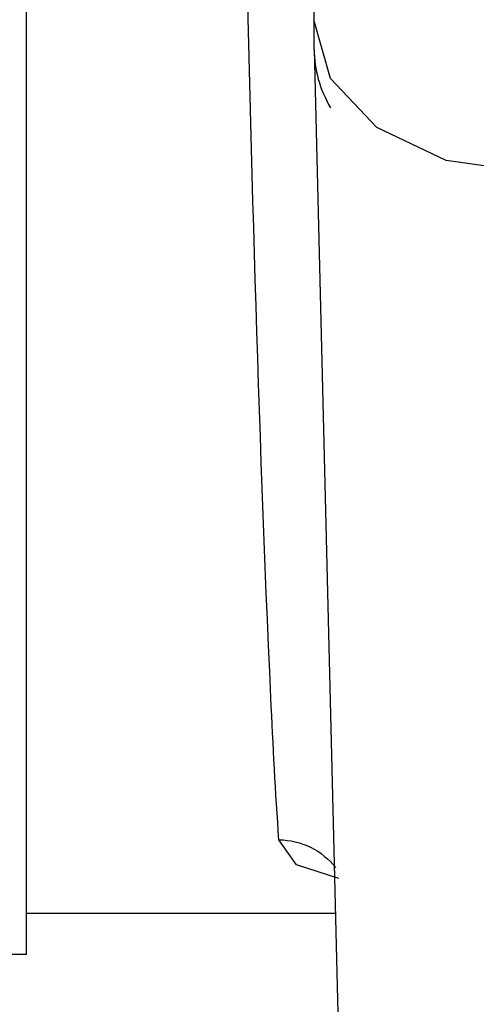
# Paper-space layout 'Sheet' of a CAD drawing. Header units: inches. Extents: x 0.2 to 10.8, y 0.2 to 8.3.
# Tile 485 of 545: x 7.3377 to 7.3504, y 6.6114 to 6.6388. Entities that reach past the tile are written whole.
import ezdxf

# ---------------------------------------------------------------- set-up
doc = ezdxf.new("R2010")
doc.units = ezdxf.units.IN
doc.header["$MEASUREMENT"] = 0
doc.layers.get('0').update_dxf_attribs({"lineweight": 5})

psp = doc.layouts.new('Sheet')

# ---------------------------------------------------------------- linework, layer by layer
at = {"color": 0, "linetype": 'ByBlock', "lineweight": -3}
for p, q in [((7.337877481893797, 6.612809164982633), (7.337877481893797, 6.815106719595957)), ((7.345891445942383, 6.638006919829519), (7.345877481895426, 6.693290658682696)), ((7.346341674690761, 6.637199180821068), (7.345877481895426, 6.638835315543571)), ((7.345891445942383, 6.638006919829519), (7.346794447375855, 6.601426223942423)), ((7.345397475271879, 6.615309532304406), (7.34491000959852, 6.616001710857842)), ((7.346574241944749, 6.61492925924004), (7.345397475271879, 6.615309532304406)), ((7.337877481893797, 6.613958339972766), (7.34648508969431, 6.613958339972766)), ((7.337877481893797, 6.612809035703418), (7.336877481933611, 6.612809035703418))]:
    psp.add_line(p, q, dxfattribs=at)
psp.add_lwpolyline([(7.351877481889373, 6.634592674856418), (7.349563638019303, 6.634920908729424), (7.347634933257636, 6.635835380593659), (7.346341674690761, 6.637199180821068)], dxfattribs=at)
psp.add_ellipse((7.351892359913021, 6.638006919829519), major_axis=(0.006000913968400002, 0), ratio=0.7069990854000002, start_param=-3.141592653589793, end_param=-2.748925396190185, dxfattribs=at)
for points, knots in [([(7.344910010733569, 6.61600169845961), (7.344813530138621, 6.617319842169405), (7.344358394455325, 6.626397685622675), (7.344133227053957, 6.635483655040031), (7.3439396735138, 6.64324765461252)], [0, 0, 0, 0, 0.1454289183, 1, 1, 1, 1]), ([(7.344910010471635, 6.616001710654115), (7.345211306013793, 6.615999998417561), (7.345819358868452, 6.615857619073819), (7.346306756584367, 6.615466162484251), (7.346491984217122, 6.615229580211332)], [0, 0, 0, 0, 0.5006924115, 1, 1, 1, 1])]:
    psp.add_open_spline(points, degree=3, knots=knots, dxfattribs=at)

doc.saveas('drawing.dxf')
